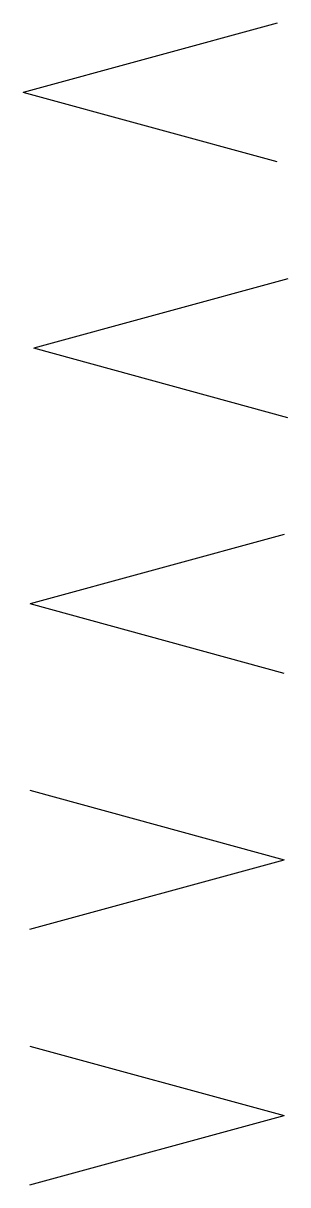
# Model space of a CAD drawing. Extents: x 6541740 to 6566395, y 5525066 to 5530361.
# Drawn here: x 6541739.84582 to 6541739.851, y 5530360.47373 to 5530360.49645 of the extents above; entities that cross this region are included whole.
import ezdxf

# ---------------------------------------------------------------- set-up
doc = ezdxf.new("R2010")
doc.units = 0
doc.layers.add('Domyślna', color=7, linetype='Continuous')

# ---------------------------------------------------------------- blocks, each defined once
blk = doc.blocks.new('kier')
at = {"layer": 'Domyślna'}
for p in [(225.67, -39.54), (225.67, -39.57618)]:
    blk.add_line(p, (225.73633, -39.55809), dxfattribs=at)
blk = doc.blocks.new('kierunek')
at = {"layer": 'Domyślna'}
blk.add_blockref('kier', (-225.73633, 39.55809), dxfattribs=at)

msp = doc.modelspace()

# ---------------------------------------------------------------- block references
at = {"layer": 'Domyślna', "xscale": 0.075, "yscale": -0.075, "rotation": 180}
for p in [(6541739.84582, 5530360.49509), (6541739.846026, 5530360.49009), (6541739.845954, 5530360.48509)]:
    msp.add_blockref('kierunek', p, dxfattribs=at)
at = {"layer": 'Domyślna', "xscale": 0.075, "yscale": 0.075}
for p in [(6541739.850928, 5530360.48009), (6541739.850928, 5530360.47509)]:
    msp.add_blockref('kierunek', p, dxfattribs=at)

doc.saveas('drawing.dxf')
